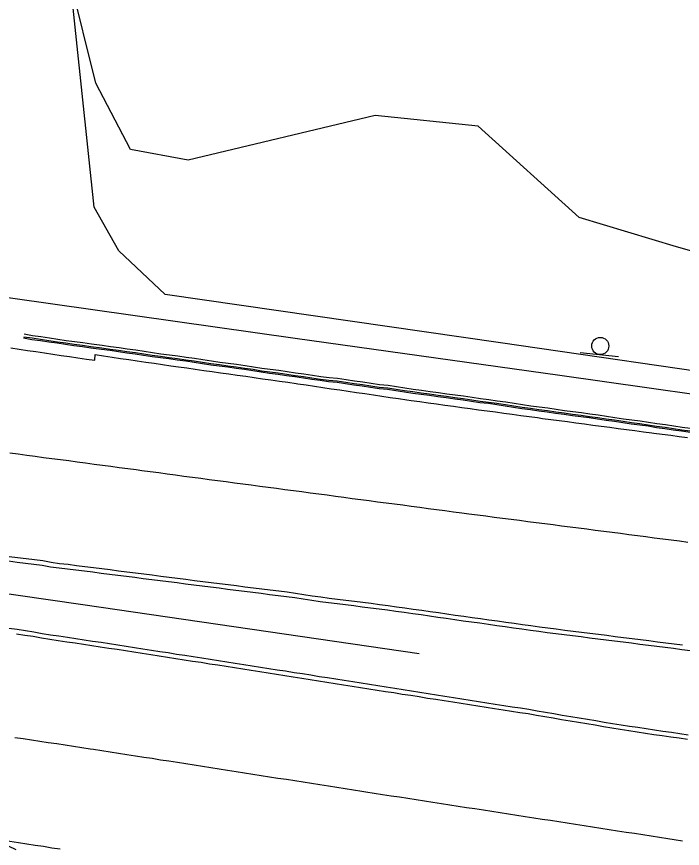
# Model space of a CAD drawing. Extents: x 1901471 to 1963503, y 756461 to 799997.
# Drawn here: x 1941284.1 to 1941362.5, y 780370.8 to 780468.7 of the extents above; entities that cross this region are included whole.
import ezdxf

# ---------------------------------------------------------------- set-up
doc = ezdxf.new("R2010")
doc.units = 0
for name, color, linetype in [('RD_EX_Bldg', 7, 'Continuous'), ('RD_EX_BldgApp', 7, 'Continuous'), ('RD_EX_Conc', 7, 'Continuous'), ('RD_EX_Fence_Other', 7, 'Continuous'), ('RD_EX_GuardRail', 7, 'Continuous'), ('RD_EX_Road', 7, 'Continuous'), ('RD_EX_VEG', 7, 'Continuous')]:
    doc.layers.add(name, color=color, linetype=linetype)

# ---------------------------------------------------------------- blocks, each defined once
blk = doc.blocks.new('SIGN')
at = {"layer": 'RD_EX_BldgApp'}
blk.add_line((-4.52, -2.02), (4.48, -2.02), dxfattribs=at)
blk.add_circle((0, 0), 2, dxfattribs=at)

msp = doc.modelspace()

# ---------------------------------------------------------------- linework, layer by layer
at = {"layer": 'RD_EX_Conc'}
for points in [[(1941284.95, 780430.87), (1941285.93, 780430.71), (1941286.92, 780430.57), (1941287.91, 780430.42), (1941288.9, 780430.28), (1941289.89, 780430.13), (1941290.88, 780429.98), (1941291.87, 780429.87), (1941292.86, 780429.72), (1941294.13, 780429.56), (1941295.12, 780429.42), (1941296.11, 780429.27), (1941297.1, 780429.13), (1941298.09, 780429.01), (1941299.08, 780428.86), (1941300.07, 780428.7), (1941301.06, 780428.56), (1941302.05, 780428.44), (1941303.04, 780428.3), (1941304.03, 780428.16), (1941305.02, 780428.02), (1941306.01, 780427.88), (1941306.99, 780427.72), (1941307.98, 780427.58), (1941308.98, 780427.46), (1941309.97, 780427.32), (1941310.96, 780427.18), (1941311.94, 780427.03), (1941312.93, 780426.87), (1941313.92, 780426.73), (1941314.92, 780426.61), (1941315.9, 780426.46), (1941316.89, 780426.32), (1941317.89, 780426.18), (1941318.88, 780426.04), (1941319.87, 780425.89), (1941320.86, 780425.74), (1941321.86, 780425.66), (1941322.84, 780425.51), (1941323.83, 780425.37), (1941324.82, 780425.23), (1941325.81, 780425.08), (1941326.8, 780424.94), (1941327.8, 780424.85), (1941328.79, 780424.68), (1941329.78, 780424.54), (1941330.76, 780424.39), (1941331.75, 780424.26), (1941332.74, 780424.12), (1941333.73, 780423.99), (1941334.72, 780423.85), (1941335.71, 780423.72), (1941336.7, 780423.58), (1941337.69, 780423.45), (1941338.68, 780423.29), (1941339.67, 780423.18), (1941340.66, 780423.03), (1941341.65, 780422.88), (1941342.64, 780422.72), (1941343.63, 780422.58), (1941344.62, 780422.44), (1941345.61, 780422.31), (1941346.6, 780422.17), (1941347.59, 780422.02), (1941348.58, 780421.89), (1941348.58, 780421.89), (1941349.57, 780421.76), (1941350.56, 780421.63), (1941351.55, 780421.49), (1941352.54, 780421.35), (1941353.53, 780421.19), (1941354.52, 780421.06), (1941355.51, 780420.91), (1941356.5, 780420.78), (1941357.49, 780420.64), (1941358.48, 780420.51), (1941359.46, 780420.34), (1941360.46, 780420.21), (1941361.45, 780420.07), (1941362.43, 780419.92), (1941363.43, 780419.79)], [(1941284.97, 780431.02), (1941285.96, 780430.87), (1941286.95, 780430.72), (1941287.93, 780430.58), (1941288.92, 780430.43), (1941289.91, 780430.28), (1941290.9, 780430.14), (1941291.9, 780430.02), (1941292.88, 780429.87), (1941294.15, 780429.71), (1941295.14, 780429.57), (1941296.13, 780429.42), (1941297.12, 780429.28), (1941298.11, 780429.16), (1941299.1, 780429.01), (1941300.09, 780428.86), (1941301.08, 780428.71), (1941302.07, 780428.59), (1941303.06, 780428.45), (1941304.05, 780428.31), (1941305.04, 780428.17), (1941306.03, 780428.03), (1941307.01, 780427.87), (1941308, 780427.73), (1941309, 780427.61), (1941309.99, 780427.47), (1941310.98, 780427.33), (1941311.97, 780427.18), (1941312.95, 780427.02), (1941313.94, 780426.88), (1941314.94, 780426.77), (1941315.93, 780426.61), (1941316.92, 780426.47), (1941317.91, 780426.33), (1941318.9, 780426.19), (1941319.89, 780426.04), (1941320.88, 780425.9), (1941321.88, 780425.81), (1941322.87, 780425.67), (1941323.86, 780425.52), (1941324.85, 780425.38), (1941325.84, 780425.24), (1941326.83, 780425.09), (1941327.82, 780425), (1941328.81, 780424.84), (1941329.8, 780424.69), (1941330.78, 780424.55), (1941331.77, 780424.41), (1941332.76, 780424.28), (1941333.75, 780424.14), (1941334.74, 780424.01), (1941335.73, 780423.87), (1941336.72, 780423.74), (1941337.71, 780423.6), (1941338.7, 780423.44), (1941339.69, 780423.33), (1941340.68, 780423.19), (1941341.67, 780423.03), (1941342.66, 780422.87), (1941343.65, 780422.74), (1941344.64, 780422.59), (1941345.63, 780422.46), (1941346.62, 780422.33), (1941347.61, 780422.18), (1941348.6, 780422.04), (1941348.6, 780422.04), (1941349.59, 780421.91), (1941350.58, 780421.78), (1941351.57, 780421.64), (1941352.56, 780421.51), (1941353.55, 780421.35), (1941354.54, 780421.22), (1941355.53, 780421.07), (1941356.52, 780420.93), (1941357.51, 780420.79), (1941358.5, 780420.66), (1941359.48, 780420.49), (1941360.48, 780420.37), (1941361.47, 780420.23), (1941362.45, 780420.07), (1941363.45, 780419.94)], [(1941285.01, 780431.34), (1941286, 780431.18), (1941286.99, 780431.04), (1941287.98, 780430.89), (1941288.97, 780430.74), (1941289.96, 780430.59), (1941290.95, 780430.44), (1941291.94, 780430.32), (1941292.93, 780430.18), (1941294.2, 780430.02), (1941295.19, 780429.88), (1941296.18, 780429.73), (1941297.16, 780429.59), (1941298.16, 780429.47), (1941299.15, 780429.32), (1941300.13, 780429.16), (1941301.12, 780429.02), (1941302.12, 780428.9), (1941303.11, 780428.76), (1941304.09, 780428.62), (1941305.08, 780428.48), (1941306.07, 780428.34), (1941307.06, 780428.18), (1941308.05, 780428.04), (1941309.04, 780427.91), (1941310.03, 780427.77), (1941311.02, 780427.63), (1941312.01, 780427.49), (1941313, 780427.33), (1941313.99, 780427.19), (1941314.98, 780427.07), (1941315.97, 780426.92), (1941316.96, 780426.78), (1941317.96, 780426.64), (1941318.95, 780426.49), (1941319.94, 780426.35), (1941320.92, 780426.2), (1941321.92, 780426.12), (1941322.91, 780425.97), (1941323.9, 780425.83), (1941324.89, 780425.69), (1941325.88, 780425.54), (1941326.87, 780425.4), (1941327.87, 780425.3), (1941328.85, 780425.14), (1941329.84, 780424.99), (1941330.82, 780424.85), (1941331.81, 780424.72), (1941332.8, 780424.58), (1941333.79, 780424.45), (1941334.78, 780424.31), (1941335.77, 780424.18), (1941336.76, 780424.04), (1941337.75, 780423.91), (1941338.74, 780423.75), (1941339.74, 780423.64), (1941340.72, 780423.49), (1941341.71, 780423.34), (1941342.7, 780423.18), (1941343.69, 780423.04), (1941344.68, 780422.9), (1941345.67, 780422.77), (1941346.66, 780422.63), (1941347.65, 780422.48), (1941348.64, 780422.35), (1941348.64, 780422.35), (1941349.63, 780422.22), (1941350.62, 780422.09), (1941351.61, 780421.95), (1941352.6, 780421.81), (1941353.59, 780421.65), (1941354.58, 780421.52), (1941355.57, 780421.37), (1941356.56, 780421.24), (1941357.55, 780421.1), (1941358.54, 780420.97), (1941359.52, 780420.8), (1941360.52, 780420.67), (1941361.51, 780420.53), (1941362.49, 780420.38), (1941363.49, 780420.25)], [(1941283.18, 780404.62), (1941284.17, 780404.49), (1941285.17, 780404.38), (1941286.16, 780404.26), (1941287.15, 780404.13), (1941288.13, 780403.94), (1941288.13, 780403.94), (1941289.13, 780403.82), (1941290.12, 780403.7), (1941291.11, 780403.58), (1941292.1, 780403.45), (1941293.09, 780403.33), (1941294.08, 780403.2), (1941295.07, 780403.07), (1941296.06, 780402.95), (1941297.05, 780402.82), (1941298.05, 780402.7), (1941299.04, 780402.57), (1941300.03, 780402.44), (1941301.02, 780402.32), (1941302.01, 780402.19), (1941303.01, 780402.07), (1941304, 780401.94), (1941304.99, 780401.82), (1941305.98, 780401.69), (1941306.97, 780401.56), (1941307.97, 780401.44), (1941308.96, 780401.31), (1941309.95, 780401.19), (1941310.94, 780401.07), (1941311.93, 780400.94), (1941312.93, 780400.82), (1941313.92, 780400.69), (1941314.91, 780400.57), (1941315.9, 780400.45), (1941316.9, 780400.32), (1941317.88, 780400.16), (1941318.87, 780400.01), (1941319.86, 780399.86), (1941320.85, 780399.74), (1941321.85, 780399.61), (1941322.84, 780399.49), (1941323.83, 780399.37), (1941324.82, 780399.24), (1941325.81, 780399.12), (1941326.8, 780398.99), (1941327.79, 780398.85), (1941328.78, 780398.71), (1941329.77, 780398.58), (1941330.76, 780398.44), (1941331.75, 780398.3), (1941332.74, 780398.15), (1941333.73, 780398.01), (1941334.72, 780397.88), (1941335.71, 780397.74), (1941336.7, 780397.59), (1941337.69, 780397.45), (1941338.68, 780397.32), (1941339.67, 780397.18), (1941340.66, 780397.04), (1941341.65, 780396.9), (1941342.64, 780396.76), (1941343.63, 780396.63), (1941344.62, 780396.49), (1941345.61, 780396.35), (1941346.61, 780396.22), (1941347.6, 780396.09), (1941348.59, 780395.97), (1941349.58, 780395.84), (1941350.58, 780395.72), (1941351.57, 780395.59), (1941351.57, 780395.59), (1941352.56, 780395.47), (1941353.55, 780395.34), (1941354.54, 780395.22), (1941355.54, 780395.09), (1941356.53, 780394.97), (1941357.52, 780394.84), (1941358.51, 780394.72), (1941359.5, 780394.59), (1941360.5, 780394.47), (1941361.49, 780394.34), (1941362.47, 780394.21), (1941363.46, 780394.08)], [(1941363.2, 780384.13), (1941362.21, 780384.27), (1941362.21, 780384.27), (1941361.22, 780384.41), (1941360.23, 780384.56), (1941359.24, 780384.7), (1941358.26, 780384.85), (1941357.27, 780385), (1941356.28, 780385.15), (1941355.29, 780385.31), (1941354.3, 780385.46), (1941353.31, 780385.61), (1941352.34, 780385.82), (1941351.35, 780385.97), (1941350.36, 780386.13), (1941349.37, 780386.28), (1941348.38, 780386.43), (1941347.4, 780386.63), (1941346.41, 780386.79), (1941345.43, 780386.94), (1941344.44, 780387.14), (1941343.45, 780387.28), (1941342.47, 780387.43), (1941341.48, 780387.58), (1941340.49, 780387.73), (1941339.5, 780387.89), (1941338.52, 780388.04), (1941337.53, 780388.2), (1941336.54, 780388.35), (1941335.55, 780388.51), (1941334.56, 780388.66), (1941333.58, 780388.82), (1941332.59, 780388.98), (1941331.6, 780389.13), (1941330.61, 780389.29), (1941329.63, 780389.44), (1941328.64, 780389.6), (1941327.65, 780389.76), (1941326.66, 780389.91), (1941325.67, 780390.07), (1941324.69, 780390.22), (1941323.7, 780390.38), (1941322.71, 780390.54), (1941321.72, 780390.69), (1941320.74, 780390.85), (1941319.75, 780391), (1941318.76, 780391.16), (1941317.77, 780391.32), (1941316.79, 780391.47), (1941315.8, 780391.63), (1941314.81, 780391.78), (1941313.82, 780391.94), (1941312.83, 780392.1), (1941311.85, 780392.25), (1941310.86, 780392.4), (1941309.87, 780392.56), (1941308.88, 780392.71), (1941307.89, 780392.86), (1941306.91, 780393.02), (1941305.92, 780393.17), (1941304.93, 780393.33), (1941303.94, 780393.48), (1941302.95, 780393.63), (1941301.97, 780393.79), (1941300.98, 780393.94), (1941299.99, 780394.09), (1941299, 780394.25), (1941299, 780394.25), (1941298.01, 780394.4), (1941297.03, 780394.56), (1941296.04, 780394.71), (1941295.05, 780394.85), (1941294.06, 780395.01), (1941293.07, 780395.16), (1941292.08, 780395.31), (1941291.1, 780395.47), (1941290.1, 780395.6), (1941289.11, 780395.75), (1941288.13, 780395.9), (1941287.14, 780396.06), (1941286.15, 780396.24), (1941285.16, 780396.39), (1941284.18, 780396.54), (1941283.19, 780396.69)]]:
    msp.add_lwpolyline(points, dxfattribs=at)
at = {"layer": 'RD_EX_Fence_Other'}
msp.add_lwpolyline([(1941117.21, 780424.26), (1941157.96, 780418.44), (1941207.45, 780411.46), (1941253, 780405.12), (1941291.91, 780399.48), (1941331.53, 780393.71)], dxfattribs=at)
at = {"layer": 'RD_EX_GuardRail'}
msp.add_lwpolyline([(1941511.16, 780418.31), (1941509.87, 780416.06), (1941508.34, 780413.66), (1941506.57, 780411.72), (1941505.06, 780410.49), (1941503.35, 780409.25), (1941501, 780408.05), (1941498.54, 780407.12), (1941496.17, 780406.57), (1941493.64, 780406.31), (1941490.83, 780406.47), (1941474.78, 780408.68), (1941438.68, 780413.85), (1941402.5, 780418.93), (1941374.66, 780422.67), (1941348.1, 780426.45), (1941316.94, 780430.82), (1941278.92, 780436.19)], dxfattribs=at)
at = {"layer": 'RD_EX_Road'}
for points in [[(1941283.43, 780429.7), (1941284.42, 780429.55), (1941285.41, 780429.4), (1941286.4, 780429.26), (1941287.39, 780429.11), (1941288.38, 780428.97), (1941289.37, 780428.82), (1941290.36, 780428.67), (1941291.35, 780428.53), (1941292.34, 780428.38), (1941293.33, 780428.24), (1941293.38, 780428.91), (1941294.37, 780428.76), (1941295.36, 780428.62), (1941296.35, 780428.47), (1941297.34, 780428.33), (1941298.33, 780428.19), (1941299.32, 780428.04), (1941300.31, 780427.9), (1941301.3, 780427.75), (1941302.29, 780427.61), (1941303.18, 780427.48), (1941304.17, 780427.34), (1941305.16, 780427.2), (1941306.15, 780427.06), (1941307.14, 780426.92), (1941308.13, 780426.78), (1941309.12, 780426.64), (1941310.11, 780426.5), (1941311.1, 780426.36), (1941312.09, 780426.22), (1941313.08, 780426.08), (1941314.07, 780425.94), (1941315.06, 780425.8), (1941316.05, 780425.66), (1941317.04, 780425.52), (1941317.23, 780425.49), (1941318.22, 780425.34), (1941319.21, 780425.2), (1941320.2, 780425.05), (1941321.18, 780424.9), (1941322.17, 780424.76), (1941323.16, 780424.61), (1941324.15, 780424.47), (1941325.14, 780424.32), (1941326.13, 780424.17), (1941327.12, 780424.03), (1941328.11, 780423.88), (1941329.1, 780423.74), (1941330.09, 780423.59), (1941330.6, 780423.51), (1941331.59, 780423.38), (1941332.58, 780423.24), (1941333.57, 780423.11), (1941334.56, 780422.97), (1941335.55, 780422.84), (1941336.54, 780422.7), (1941337.53, 780422.57), (1941338.52, 780422.43), (1941339.52, 780422.3), (1941340.51, 780422.17), (1941341.5, 780422.03), (1941342.49, 780421.9), (1941343.48, 780421.76), (1941344.47, 780421.63), (1941345.46, 780421.49), (1941346.03, 780421.41), (1941347.02, 780421.28), (1941348.01, 780421.15), (1941349, 780421.02), (1941349.99, 780420.89), (1941350.99, 780420.75), (1941351.98, 780420.62), (1941352.97, 780420.49), (1941353.96, 780420.36), (1941354.95, 780420.22), (1941355.94, 780420.09), (1941356.93, 780419.96), (1941357.92, 780419.83), (1941358.92, 780419.7), (1941359.16, 780419.66), (1941360.15, 780419.54), (1941361.15, 780419.41), (1941362.14, 780419.28), (1941363.13, 780419.15)], [(1941363.17, 780406.81), (1941362.18, 780406.94), (1941361.19, 780407.07), (1941360.2, 780407.2), (1941359.21, 780407.32), (1941358.21, 780407.45), (1941357.22, 780407.58), (1941356.23, 780407.71), (1941355.24, 780407.84), (1941354.25, 780407.96), (1941353.26, 780408.09), (1941352.26, 780408.22), (1941351.27, 780408.35), (1941350.28, 780408.47), (1941349.29, 780408.6), (1941348.3, 780408.73), (1941347.3, 780408.86), (1941346.31, 780408.99), (1941345.32, 780409.11), (1941344.33, 780409.24), (1941343.34, 780409.37), (1941342.35, 780409.5), (1941341.35, 780409.63), (1941340.36, 780409.75), (1941339.37, 780409.88), (1941338.38, 780410.01), (1941337.39, 780410.14), (1941336.54, 780410.25), (1941335.55, 780410.38), (1941334.56, 780410.51), (1941333.57, 780410.64), (1941332.58, 780410.77), (1941331.59, 780410.9), (1941330.59, 780411.03), (1941329.6, 780411.17), (1941328.61, 780411.3), (1941327.62, 780411.43), (1941326.63, 780411.56), (1941325.64, 780411.69), (1941324.65, 780411.82), (1941323.65, 780411.95), (1941322.66, 780412.09), (1941321.67, 780412.22), (1941320.68, 780412.35), (1941319.69, 780412.48), (1941318.7, 780412.61), (1941317.71, 780412.74), (1941316.72, 780412.87), (1941315.72, 780413.01), (1941314.73, 780413.14), (1941313.74, 780413.27), (1941312.75, 780413.4), (1941311.76, 780413.53), (1941310.77, 780413.66), (1941309.78, 780413.79), (1941308.78, 780413.93), (1941307.79, 780414.06), (1941306.8, 780414.19), (1941305.81, 780414.32), (1941304.82, 780414.45), (1941303.83, 780414.58), (1941302.84, 780414.71), (1941301.85, 780414.85), (1941300.85, 780414.98), (1941299.86, 780415.11), (1941298.87, 780415.24), (1941298.2, 780415.33), (1941297.2, 780415.46), (1941296.21, 780415.59), (1941295.22, 780415.73), (1941294.23, 780415.86), (1941293.24, 780415.99), (1941292.25, 780416.12), (1941291.26, 780416.25), (1941290.27, 780416.39), (1941289.28, 780416.52), (1941288.28, 780416.65), (1941287.29, 780416.78), (1941286.3, 780416.92), (1941285.31, 780417.05), (1941284.32, 780417.18), (1941283.33, 780417.31)], [(1941283.25, 780405.15), (1941284.24, 780405.02), (1941285.23, 780404.91), (1941286.22, 780404.78), (1941287.22, 780404.66), (1941288.2, 780404.47), (1941289.19, 780404.34), (1941290.19, 780404.23), (1941291.18, 780404.1), (1941292.17, 780403.98), (1941293.16, 780403.85), (1941294.15, 780403.73), (1941295.14, 780403.6), (1941296.13, 780403.47), (1941297.12, 780403.35), (1941298.11, 780403.22), (1941299.11, 780403.1), (1941300.1, 780402.97), (1941301.09, 780402.84), (1941302.08, 780402.72), (1941303.07, 780402.59), (1941304.06, 780402.47), (1941305.06, 780402.34), (1941306.05, 780402.22), (1941307.04, 780402.09), (1941308.03, 780401.96), (1941309.02, 780401.84), (1941310.02, 780401.72), (1941311.01, 780401.59), (1941312, 780401.47), (1941312.99, 780401.34), (1941313.99, 780401.22), (1941314.98, 780401.1), (1941315.97, 780400.97), (1941316.96, 780400.85), (1941317.95, 780400.69), (1941318.94, 780400.53), (1941319.93, 780400.39), (1941320.92, 780400.26), (1941321.91, 780400.14), (1941322.9, 780400.02), (1941323.9, 780399.89), (1941324.89, 780399.77), (1941325.88, 780399.64), (1941326.87, 780399.51), (1941327.86, 780399.38), (1941328.85, 780399.24), (1941329.84, 780399.1), (1941330.83, 780398.96), (1941331.82, 780398.82), (1941332.81, 780398.68), (1941333.8, 780398.54), (1941334.79, 780398.4), (1941335.78, 780398.26), (1941336.77, 780398.12), (1941337.76, 780397.98), (1941338.75, 780397.84), (1941339.74, 780397.7), (1941340.73, 780397.56), (1941341.72, 780397.43), (1941342.71, 780397.29), (1941343.7, 780397.15), (1941344.69, 780397.01), (1941345.68, 780396.88), (1941346.67, 780396.74), (1941347.67, 780396.62), (1941348.66, 780396.49), (1941349.65, 780396.37), (1941350.64, 780396.24), (1941351.63, 780396.12), (1941352.63, 780395.99), (1941353.62, 780395.87), (1941354.61, 780395.74), (1941355.6, 780395.62), (1941356.59, 780395.49), (1941357.59, 780395.37), (1941358.58, 780395.24), (1941359.57, 780395.12), (1941360.56, 780394.99), (1941361.55, 780394.87), (1941362.55, 780394.74)], [(1941363.12, 780383.61), (1941362.13, 780383.75), (1941361.14, 780383.89), (1941360.15, 780384.03), (1941359.16, 780384.17), (1941358.18, 780384.33), (1941357.19, 780384.48), (1941356.2, 780384.63), (1941355.21, 780384.78), (1941354.22, 780384.93), (1941353.23, 780385.09), (1941352.25, 780385.3), (1941351.27, 780385.45), (1941350.28, 780385.6), (1941349.29, 780385.75), (1941348.3, 780385.91), (1941347.32, 780386.11), (1941346.33, 780386.27), (1941345.35, 780386.42), (1941344.36, 780386.61), (1941343.37, 780386.75), (1941342.39, 780386.91), (1941341.4, 780387.06), (1941340.41, 780387.21), (1941339.42, 780387.36), (1941338.43, 780387.52), (1941337.45, 780387.67), (1941336.46, 780387.83), (1941335.47, 780387.99), (1941334.48, 780388.14), (1941333.49, 780388.3), (1941332.51, 780388.45), (1941331.52, 780388.61), (1941330.53, 780388.77), (1941329.54, 780388.92), (1941328.56, 780389.08), (1941327.57, 780389.23), (1941326.58, 780389.39), (1941325.59, 780389.54), (1941324.6, 780389.7), (1941323.62, 780389.86), (1941322.63, 780390.01), (1941321.64, 780390.17), (1941320.65, 780390.32), (1941319.67, 780390.48), (1941318.68, 780390.64), (1941317.69, 780390.79), (1941316.7, 780390.95), (1941315.72, 780391.1), (1941314.73, 780391.26), (1941313.74, 780391.42), (1941312.75, 780391.57), (1941311.76, 780391.73), (1941310.78, 780391.88), (1941309.79, 780392.03), (1941308.8, 780392.19), (1941307.81, 780392.34), (1941306.82, 780392.49), (1941305.84, 780392.65), (1941304.85, 780392.8), (1941303.86, 780392.96), (1941302.87, 780393.11), (1941301.88, 780393.26), (1941300.9, 780393.42), (1941299.91, 780393.57), (1941298.92, 780393.72), (1941297.93, 780393.88), (1941296.94, 780394.03), (1941295.96, 780394.19), (1941294.97, 780394.33), (1941293.98, 780394.48), (1941292.99, 780394.64), (1941292, 780394.79), (1941291.01, 780394.94), (1941290.02, 780395.08), (1941289.03, 780395.23), (1941288.05, 780395.38), (1941287.06, 780395.53), (1941286.07, 780395.71), (1941285.08, 780395.86), (1941284.1, 780396.01)], [(1941283.9, 780383.86), (1941284.89, 780383.71), (1941285.88, 780383.56), (1941286.87, 780383.42), (1941287.85, 780383.27), (1941288.84, 780383.12), (1941289.83, 780382.97), (1941290.82, 780382.82), (1941291.81, 780382.67), (1941292.8, 780382.52), (1941293.17, 780382.47), (1941294.16, 780382.31), (1941295.14, 780382.16), (1941296.13, 780382.01), (1941297.12, 780381.85), (1941298.11, 780381.7), (1941299.09, 780381.54), (1941300.08, 780381.39), (1941301.07, 780381.23), (1941302.06, 780381.08), (1941303.05, 780380.92), (1941304.03, 780380.77), (1941305.02, 780380.61), (1941306.01, 780380.46), (1941307, 780380.31), (1941307.99, 780380.15), (1941308.97, 780380), (1941309.96, 780379.84), (1941310.95, 780379.69), (1941311.94, 780379.53), (1941312.93, 780379.38), (1941313.91, 780379.22), (1941314.9, 780379.07), (1941315.89, 780378.92), (1941316.88, 780378.76), (1941317.87, 780378.61), (1941318.85, 780378.45), (1941319.84, 780378.3), (1941320.83, 780378.14), (1941321.82, 780377.99), (1941322.81, 780377.83), (1941323.79, 780377.68), (1941324.78, 780377.52), (1941325.25, 780377.45), (1941326.23, 780377.3), (1941327.22, 780377.15), (1941328.21, 780376.99), (1941329.2, 780376.84), (1941330.19, 780376.69), (1941331.18, 780376.53), (1941332.16, 780376.38), (1941333.15, 780376.23), (1941334.14, 780376.08), (1941335.13, 780375.92), (1941336.12, 780375.77), (1941337.11, 780375.62), (1941338.09, 780375.47), (1941339.08, 780375.31), (1941340.07, 780375.16), (1941341.06, 780375.01), (1941342.05, 780374.85), (1941343.04, 780374.7), (1941344.02, 780374.55), (1941345.01, 780374.4), (1941346, 780374.24), (1941346.99, 780374.09), (1941347.98, 780373.94), (1941348.96, 780373.78), (1941349.95, 780373.63), (1941350.94, 780373.48), (1941351.93, 780373.33), (1941352.92, 780373.17), (1941353.91, 780373.02), (1941354.89, 780372.87), (1941355.88, 780372.71), (1941356.87, 780372.56), (1941357.86, 780372.41), (1941358.85, 780372.26), (1941359.84, 780372.1), (1941360.82, 780371.95), (1941361.54, 780371.84), (1941362.53, 780371.68)], [(1941289.27, 780370.68), (1941288.28, 780370.83), (1941287.29, 780370.99), (1941286.3, 780371.14), (1941285.32, 780371.3), (1941284.33, 780371.45), (1941283.34, 780371.61), (1941282.35, 780371.76), (1941281.31, 780371.92), (1941282.21, 780371.5), (1941283.11, 780371.07), (1941284.02, 780370.64)]]:
    msp.add_lwpolyline(points, dxfattribs=at)
at = {"layer": 'RD_EX_VEG'}
for points in [[(1941520.2, 780429.99), (1941508.91, 780419.36), (1941502.5, 780412.29), (1941491.94, 780409.67), (1941456.51, 780413.65), (1941401.64, 780421.51), (1941341.1, 780430.31), (1941301.6, 780435.97), (1941296.14, 780441.13), (1941293.26, 780446.28), (1941290.43, 780473.07)], [(1941488.65, 780432.81), (1941473.97, 780437.38), (1941461.49, 780432.44), (1941459.25, 780419.99), (1941448.61, 780418.62), (1941441.54, 780425.03), (1941441.91, 780434.84), (1941430.97, 780437.53), (1941414.24, 780434.18), (1941388.12, 780434.13), (1941361.83, 780441.6), (1941350.36, 780445.07), (1941338.49, 780455.82), (1941326.35, 780457.04), (1941304.31, 780451.79), (1941297.52, 780453.07), (1941293.46, 780460.86), (1941290.43, 780473.07)]]:
    msp.add_lwpolyline(points, dxfattribs=at)

# ---------------------------------------------------------------- block references
at = {"layer": 'RD_EX_Bldg', "xscale": 0.5039370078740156, "yscale": 0.5039370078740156, "rotation": -6.264995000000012}
msp.add_blockref('SIGN', (1941352.85, 780429.93), dxfattribs=at)

doc.saveas('drawing.dxf')
